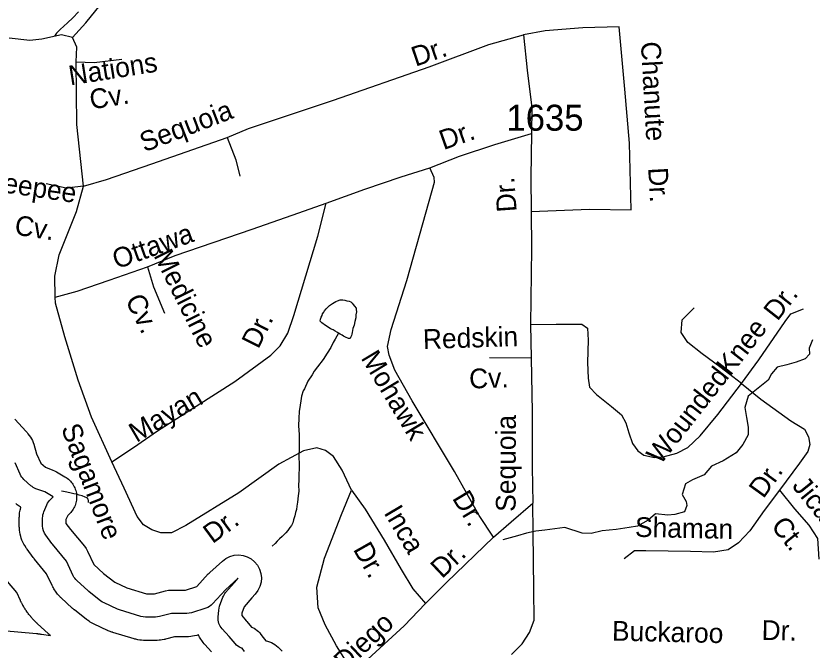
# Model space of a CAD drawing. Extents: x 2126262 to 2293712, y 749403 to 919119.
# Drawn here: x 2238061 to 2241898, y 806654 to 809707 of the extents above; entities that cross this region are included whole.
import ezdxf

# ---------------------------------------------------------------- set-up
doc = ezdxf.new("R2010")
doc.units = 0
for name, color, linetype in [('Exist Hydrographic Creek Single Shore', 7, 'Continuous'), ('Exist Hydrographic Lake Shore', 7, 'Continuous'), ('Exist Hydrographic Misc Water Feature', 7, 'Continuous'), ('Exist Road Non-System Type 51', 7, 'Continuous'), ('Exist Road Non-System Type 51 Label', 7, 'Continuous'), ('Exist Road Secondary Type 51 Number Label', 7, 'Continuous')]:
    doc.layers.add(name, color=color, linetype=linetype)

msp = doc.modelspace()

# ---------------------------------------------------------------- linework, layer by layer
at = {"layer": 'Exist Hydrographic Creek Single Shore'}
msp.add_lwpolyline([(2241900.2, 808148.3), (2241884, 808107.9), (2241886.7, 808078.2), (2241865.1, 808056.6), (2241822, 808040.4), (2241776.1, 808026.9), (2241730.2, 808016.1), (2241703.2, 807983.7), (2241687, 807954), (2241591.2, 807875.8), (2241575, 807821.8), (2241583.1, 807773.2), (2241591.2, 807727.4), (2241591.2, 807689.6), (2241564.2, 807643.7), (2241531.9, 807603.2), (2241469.8, 807565.4), (2241413.1, 807538.5), (2241378, 807498), (2241321.4, 807473.7), (2241289, 807454.8), (2241272.8, 807403.5), (2241291.7, 807368.4), (2241294.4, 807349.6), (2241283.6, 807319.9), (2241237.7, 807306.4), (2241202.6, 807303.7), (2241143.3, 807309.1), (2241108.2, 807279.4), (2241056.9, 807249.7), (2241016.4, 807244.3), (2240954.4, 807233.5), (2240886.9, 807228.1), (2240832.9, 807214.6), (2240789.8, 807217.3), (2240706.1, 807244.3), (2240610.3, 807230.8), (2240567.1, 807225.4), (2240521.2, 807217.3), (2240478.1, 807203.8), (2240407.9, 807184.9)], dxfattribs=at)
at = {"layer": 'Exist Hydrographic Lake Shore'}
for points in [[(2238054.9, 807766.2), (2238110.1, 807706.1), (2238114.6, 807700.9), (2238118.7, 807695.4), (2238130.8, 807678.5), (2238136, 807670.5), (2238140.5, 807662.2), (2238144.3, 807653.5), (2238147.3, 807644.5), (2238160.8, 807598.2), (2238180.9, 807553.5), (2238202.9, 807533.6), (2238238.3, 807520.6), (2238247.3, 807516.9), (2238255.9, 807512.4), (2238297.4, 807488.3), (2238303.1, 807484.8), (2238308.5, 807481), (2238313.7, 807476.9), (2238318.6, 807472.4), (2238323.3, 807467.7), (2238327.7, 807462.7), (2238331.8, 807457.5), (2238335.5, 807452), (2238339, 807446.3), (2238342.1, 807440.4), (2238344.8, 807434.4), (2238347.2, 807428.2), (2238349.2, 807421.8), (2238350.9, 807415.4), (2238352.1, 807408.9), (2238353, 807402.3), (2238353.4, 807395.7), (2238353.5, 807389), (2238353.2, 807382.4), (2238352.5, 807375.8), (2238351.4, 807369.2), (2238350, 807362.7), (2238348.1, 807356.4), (2238345.9, 807350.1), (2238343.3, 807344), (2238340.3, 807338), (2238337, 807332.3), (2238333.4, 807326.7), (2238329.4, 807321.4), (2238325.2, 807316.3), (2238320.6, 807311.4), (2238315.8, 807306.9), (2238310.5, 807302.1), (2238302.2, 807282.5), (2238302.2, 807263.8), (2238324.2, 807234.5), (2238390.9, 807153.6), (2238399.1, 807142.3), (2238405.9, 807130.1), (2238435.9, 807066.4), (2238483.8, 807022.4), (2238537, 806980.5), (2238594.9, 806953.5), (2238690.3, 806924.8), (2238729.2, 806924.8), (2238781.5, 806938.8), (2238795.9, 806941.6), (2238810.5, 806942.6), (2238878.1, 806942.6), (2238933, 806960), (2238988.3, 807020.1), (2238991.8, 807023.7), (2238995.4, 807027.1), (2239056.2, 807082.4), (2239073.3, 807095.2), (2239092.6, 807104.6), (2239113.3, 807110.1), (2239134.6, 807111.6), (2239155.9, 807109), (2239176.3, 807102.5), (2239195.1, 807092.2), (2239211.6, 807078.5), (2239225.2, 807062), (2239235.4, 807043.2), (2239241.8, 807022.7), (2239244.3, 807001.5), (2239242.7, 806980.1), (2239237.1, 806959.4), (2239227.7, 806940.2), (2239214.8, 806923.1), (2239198.8, 806905.6), (2239161.4, 806862.4), (2239150, 806831.4), (2239149, 806819.5), (2239171.4, 806794.9), (2239172.8, 806793.3), (2239174.3, 806791.7), (2239197.1, 806764.6), (2239201, 806762.8), (2239208.8, 806758.6), (2239216.2, 806753.8), (2239223.3, 806748.4), (2239229.8, 806742.4), (2239235.9, 806736), (2239241.5, 806729.1), (2239252.4, 806714.4), (2239252.5, 806714.4), (2239252.5, 806714.3), (2239264.8, 806697.7), (2239273.4, 806696), (2239282.9, 806693.2), (2239292.1, 806689.6), (2239301, 806685.2), (2239309.5, 806680), (2239317.4, 806674.1), (2239324.8, 806667.6), (2239332.4, 806660.2), (2239338.2, 806654.2), (2239343.6, 806647.7)], [(2239162.1, 806647.3), (2239151.2, 806662), (2239147.9, 806663), (2239139.3, 806666.9), (2239131.2, 806671.9), (2239123.9, 806677.9), (2239117.3, 806684.7), (2239088.3, 806719.1), (2239054.8, 806755.8), (2239050, 806761.7), (2239045.7, 806768.2), (2239042.1, 806775), (2239039.3, 806782.1), (2239037.2, 806789.6), (2239035.8, 806797.1), (2239035.3, 806804.8), (2239035.5, 806812.5), (2239038.3, 806845.8), (2239039.8, 806855.8), (2239042.7, 806865.5), (2239058.2, 806907.7), (2239060.8, 806913.9), (2239064, 806919.8), (2239067.6, 806925.5), (2239071.8, 806930.8), (2239114, 806979.6), (2239114.7, 806980.4), (2239115.5, 806981.3), (2239131.8, 806999.1), (2239071.1, 806943.9), (2239009, 806876.5), (2239002, 806869.7), (2238994.1, 806864), (2238985.6, 806859.3), (2238976.5, 806855.8), (2238906.6, 806833.6), (2238895.4, 806830.9), (2238883.9, 806830.1), (2238810.5, 806830.1), (2238753.4, 806814.8), (2238743.9, 806812.9), (2238734.1, 806812.3), (2238684.7, 806812.3), (2238673.8, 806813.1), (2238663.1, 806815.5), (2238559.9, 806846.6), (2238554.8, 806848.3), (2238549.9, 806850.4), (2238485.5, 806880.3), (2238477.9, 806884.5), (2238470.7, 806889.4), (2238413, 806934.9), (2238410.9, 806936.7), (2238408.8, 806938.6), (2238354.4, 806988.5), (2238349.3, 806993.7), (2238344.7, 806999.3), (2238340.7, 807005.4), (2238337.3, 807011.8), (2238304.1, 807082.1), (2238236.9, 807163.6), (2238235.8, 807164.9), (2238234.7, 807166.3), (2238204.7, 807206.3), (2238198.3, 807216.4), (2238193.6, 807227.5), (2238190.7, 807239.2), (2238189.7, 807251.3), (2238189.7, 807290.1), (2238190.1, 807297.5), (2238191.2, 807304.9), (2238193, 807312.1), (2238195.6, 807319.1), (2238210, 807353.5), (2238213.7, 807361), (2238218.2, 807368.1), (2238223.4, 807374.6), (2238229.3, 807380.5), (2238241, 807391), (2238199.5, 807415), (2238157.3, 807430.5), (2238150.7, 807433.3), (2238144.5, 807436.7), (2238138.5, 807440.7), (2238133, 807445.2), (2238099.7, 807475.1), (2238094.2, 807480.6), (2238089.3, 807486.7), (2238085, 807493.2), (2238081.5, 807500.2), (2238057.1, 807554.5)], [(2239003.7, 806644.9), (2238971.7, 806680), (2238969.8, 806682.1), (2238967.9, 806684.3), (2238963, 806690.3), (2238959.5, 806694.9), (2238956.2, 806699.6), (2238951.9, 806706), (2238948.8, 806710.9), (2238946, 806716), (2238942.5, 806722.8), (2238940.7, 806726.4), (2238940.6, 806726.3), (2238936.5, 806725.1), (2238932.3, 806724.1), (2238921.1, 806721.4), (2238912.6, 806719.8), (2238904, 806718.8), (2238892.5, 806717.9), (2238888.2, 806717.6), (2238883.9, 806717.6), (2238825.3, 806717.6), (2238782.4, 806706.1), (2238778.9, 806705.2), (2238775.3, 806704.5), (2238765.7, 806702.6), (2238758.5, 806701.4), (2238751.2, 806700.7), (2238741.4, 806700), (2238737.8, 806699.9), (2238734.1, 806699.8), (2238684.7, 806699.8), (2238680.6, 806699.9), (2238676.5, 806700.1), (2238665.6, 806700.9), (2238657.4, 806701.8), (2238649.3, 806703.3), (2238638.6, 806705.7), (2238634.6, 806706.7), (2238630.7, 806707.8), (2238527.5, 806738.8), (2238525.6, 806739.4), (2238523.6, 806740.1), (2238518.6, 806741.8), (2238514.8, 806743.2), (2238511, 806744.7), (2238506.1, 806746.8), (2238504.2, 806747.6), (2238502.4, 806748.4), (2238438.1, 806778.3), (2238435.1, 806779.8), (2238432.2, 806781.3), (2238424.6, 806785.4), (2238418.9, 806788.6), (2238413.5, 806792.2), (2238406.3, 806797.2), (2238403.7, 806799.1), (2238401.1, 806801.1), (2238343.4, 806846.6), (2238342.6, 806847.2), (2238341.7, 806847.9), (2238339.6, 806849.7), (2238337.9, 806851.1), (2238336.3, 806852.4), (2238334.2, 806854.3), (2238333.4, 806855), (2238332.7, 806855.7), (2238278.3, 806905.7), (2238276.3, 806907.5), (2238274.4, 806909.4), (2238269.3, 806914.6), (2238265.5, 806918.6), (2238262, 806922.7), (2238257.4, 806928.3), (2238254.1, 806932.6), (2238251, 806937.1), (2238247, 806943.1), (2238244.1, 806947.7), (2238241.4, 806952.5), (2238238, 806958.9), (2238236.7, 806961.3), (2238235.5, 806963.8), (2238208.4, 807021.3), (2238150.1, 807092), (2238149.7, 807092.5), (2238149.2, 807093), (2238148.2, 807094.4), (2238147.3, 807095.4), (2238146.5, 807096.4), (2238145.5, 807097.8), (2238145.1, 807098.3), (2238144.7, 807098.8), (2238114.7, 807138.8), (2238112.1, 807142.4), (2238109.6, 807146.2), (2238103.2, 807156.4), (2238098.7, 807164.2), (2238094.8, 807172.4), (2238090.1, 807183.5), (2238086.9, 807192), (2238084.4, 807200.7), (2238081.5, 807212.4), (2238079.7, 807221.2), (2238078.6, 807230.2), (2238077.6, 807242.2), (2238077.3, 807246.7), (2238077.2, 807251.3), (2238077.2, 807290.1), (2238077.3, 807292.9), (2238077.4, 807295.7), (2238077.8, 807303.1), (2238078.2, 807308.7), (2238078.9, 807314.2), (2238080, 807321.6), (2238080.9, 807327.1), (2238082.2, 807332.5), (2238084, 807339.7), (2238084.5, 807341.5), (2238081.9, 807343.2), (2238075.9, 807347.2), (2238071.6, 807350.3), (2238067.3, 807353.6), (2238061.8, 807358.1), (2238059.8, 807359.8)], [(2237997.3, 806747.5), (2238159.3, 806733.1), (2238159.7, 806733.1), (2238160.1, 806733), (2238161, 806732.9), (2238161.8, 806732.9), (2238162.5, 806732.8), (2238163.5, 806732.7), (2238163.8, 806732.7), (2238164.2, 806732.6), (2238166.8, 806732.3), (2238167.5, 806732.3), (2238168.2, 806732.2), (2238170.2, 806732), (2238171.6, 806731.8), (2238173.1, 806731.6), (2238175, 806731.3), (2238175.7, 806731.2), (2238176.4, 806731.1), (2238179, 806730.8), (2238179.4, 806730.7), (2238179.7, 806730.7), (2238180.7, 806730.5), (2238181.4, 806730.4), (2238182.1, 806730.3), (2238183.1, 806730.2), (2238183.5, 806730.1), (2238183.8, 806730), (2238227.6, 806723.1), (2238227.2, 806723.4), (2238225.6, 806724.8), (2238225, 806725.3), (2238224.4, 806725.8), (2238222.3, 806727.7), (2238222, 806728), (2238221.7, 806728.2), (2238220.9, 806728.9), (2238220.3, 806729.5), (2238219.7, 806730), (2238218.9, 806730.7), (2238218.6, 806731), (2238218.3, 806731.3), (2238164, 806781.2), (2238163.2, 806781.9), (2238162.5, 806782.6), (2238160.5, 806784.4), (2238159, 806785.9), (2238157.5, 806787.3), (2238155.6, 806789.2), (2238154.9, 806789.9), (2238154.2, 806790.6), (2238149.1, 806795.8), (2238147.6, 806797.3), (2238146.2, 806798.7), (2238142.5, 806802.7), (2238139.7, 806805.7), (2238137, 806808.8), (2238133.5, 806812.9), (2238132.2, 806814.5), (2238130.9, 806816.1), (2238126.3, 806821.7), (2238125, 806823.3), (2238123.8, 806824.9), (2238120.4, 806829.2), (2238118, 806832.5), (2238115.6, 806835.8), (2238112.5, 806840.2), (2238111.3, 806841.9), (2238110.2, 806843.6), (2238106.2, 806849.7), (2238105, 806851.4), (2238103.9, 806853.1), (2238101, 806857.7), (2238098.9, 806861.2), (2238096.9, 806864.7), (2238094.2, 806869.5), (2238093.2, 806871.3), (2238092.2, 806873.1), (2238088.8, 806879.5), (2238088.3, 806880.4), (2238087.9, 806881.3), (2238086.6, 806883.7), (2238085.7, 806885.5), (2238084.8, 806887.3), (2238083.6, 806889.8), (2238083.1, 806890.7), (2238082.7, 806891.6), (2238064.6, 806930.1), (2238019.7, 806984.4)]]:
    msp.add_lwpolyline(points, dxfattribs=at)
at = {"layer": 'Exist Hydrographic Misc Water Feature'}
for points in [[(2238363.3, 809726.8), (2238335.6, 809698.6), (2238309.8, 809674.4), (2238274.1, 809642.2), (2238256.3, 809624), (2238246.4, 809609.9)], [(2239615.6, 808179.6), (2239611.7, 808183.6), (2239599.4, 808189.5), (2239589.3, 808195.4), (2239577.4, 808201.3), (2239571.3, 808205.3), (2239553.4, 808217.1), (2239535.2, 808228.9), (2239527.2, 808236.9), (2239529, 808246.9), (2239532.9, 808256.9), (2239536.8, 808264.9), (2239538.9, 808272.9), (2239544.8, 808281), (2239548.5, 808287), (2239556.5, 808297.1), (2239564.5, 808305.1), (2239572.3, 808313.2), (2239586.4, 808323.3), (2239594.4, 808327.4), (2239602.4, 808331.5), (2239610.4, 808335.5), (2239624.2, 808339.6), (2239636.1, 808339.7), (2239646.3, 808337.8), (2239656.4, 808335.9), (2239666.4, 808333.9), (2239674.4, 808330), (2239682.4, 808324.1), (2239686.3, 808318.1), (2239692.2, 808310.2), (2239700.7, 808300.2), (2239700.7, 808294.2), (2239702.5, 808282.2), (2239698.8, 808268.3), (2239698.8, 808254.3), (2239695.1, 808236.2), (2239691, 808218.2), (2239685.3, 808202.1), (2239681.6, 808182.1), (2239679.5, 808174.1), (2239677.7, 808168.1), (2239675.6, 808162.1), (2239673.6, 808158.1), (2239671.5, 808154.1), (2239663.5, 808154), (2239649.6, 808159.9), (2239639.5, 808165.8), (2239633.6, 808169.8), (2239623.6, 808175.6), (2239615.6, 808179.6)], [(2239615.6, 808179.6), (2239599.8, 808151.5), (2239589.9, 808135.4), (2239578, 808111.3), (2239560.4, 808083.2), (2239542.6, 808053.1), (2239514.9, 808016.8), (2239499.1, 807996.7), (2239489, 807978.6), (2239467.3, 807948.5), (2239451.9, 807912.4), (2239445.8, 807902.3), (2239438.2, 807876.2), (2239434.3, 807854.3), (2239430.4, 807832.3), (2239426.5, 807802.2), (2239424.9, 807770.2), (2239423, 807734.2), (2239425.7, 807692.3), (2239425.9, 807652.2), (2239426.1, 807628.2), (2239424.2, 807584.3), (2239426.9, 807548.3), (2239426.9, 807524.3), (2239425.1, 807502.3), (2239425.3, 807472.3), (2239423.6, 807448.3), (2239423.8, 807418.3), (2239421.8, 807396.3), (2239418.1, 807366.3), (2239414.4, 807346.3), (2239412.6, 807330.3), (2239408.7, 807316.2), (2239404.8, 807300.3), (2239398.8, 807280.2), (2239395.1, 807266.2), (2239389.2, 807254.1), (2239381.2, 807244.1), (2239371.3, 807230), (2239361.3, 807217.9), (2239353.5, 807209.9), (2239343.7, 807199.7), (2239331.6, 807189.7), (2239319.9, 807177.6), (2239309.8, 807167.5), (2239296.1, 807153.4)], [(2238410.7, 807364.1), (2238410.7, 807374.1), (2238408.6, 807380.1), (2238404.3, 807386.1), (2238394.3, 807390), (2238380.3, 807395.9), (2238366.4, 807399.8), (2238352.2, 807403.6), (2238340.3, 807405.5), (2238326.4, 807409.4), (2238306.3, 807413.2), (2238290.3, 807417.1), (2238280.3, 807419)]]:
    msp.add_lwpolyline(points, dxfattribs=at)
at = {"layer": 'Exist Road Non-System Type 51'}
for p, q in [((2240340.4, 809569.5), (2240507.8, 809615.6)), ((2240541, 808221.4), (2240544.5, 808058.6)), ((2240544.5, 808058.6), (2240344.2, 808060.7))]:
    msp.add_line(p, q, dxfattribs=at)
for points in [[(2238334.3, 809603.8), (2238397.1, 809673.6), (2238466.9, 809758.8), (2238482.2, 809799.3), (2238477.4, 810057), (2238464.8, 810293), (2238471.1, 810418), (2238492, 810472.5), (2238557.6, 810524.2), (2238655.3, 810581.5), (2239035.6, 810753.9), (2239152.1, 810852.4), (2239195.4, 810916.7), (2239209.3, 810989.3), (2239192.6, 811073.1), (2239160.5, 811129), (2239103.9, 811185.5), (2239046.7, 811223.2), (2238981.1, 811228.8), (2238910, 811216.3), (2238845.8, 811184.1), (2238711.8, 811131.1)], [(2240545.2, 808766.1), (2240825.3, 808776.9), (2241026.3, 808774.1), (2241017.9, 809095.4), (2240995.6, 809355.1), (2240969.1, 809655.4), (2240793.2, 809649.8), (2240611.8, 809635.9), (2240507.8, 809615.6)], [(2238334.3, 809603.8), (2238281.3, 809616.3), (2238186.4, 809595.4), (2238127.8, 809589.8), (2238028.7, 809599.6)], [(2238351.8, 809487.1), (2238354.6, 809557), (2238334.3, 809603.8)], [(2240507.8, 809615.6), (2240524.6, 809446.6), (2240546.9, 809265.1), (2240545.9, 809141.1)], [(2239078.8, 809122.6), (2239182.1, 809164.5), (2239592.4, 809301.4), (2240052.2, 809462.7), (2240340.4, 809569.5)], [(2238351.8, 809487.1), (2238438.3, 809482.9), (2238570.9, 809499.7)], [(2238387, 808888.3), (2238353.9, 809184.7), (2238351.8, 809487.1)], [(2238387, 808888.3), (2238497.6, 808919.4), (2238715.3, 808994.8), (2239078.8, 809122.6)], [(2239078.8, 809122.6), (2239120.7, 809015), (2239140.2, 808935.4)], [(2240055.7, 808976.6), (2240198.4, 809032.1), (2240368.6, 809088), (2240545.9, 809141.1)], [(2240545.9, 809141.1), (2240543.1, 808931.6), (2240545.2, 808766.1)], [(2239557.1, 808805.2), (2239742.7, 808873.6), (2239918.6, 808932.3), (2240055.7, 808976.6)], [(2240362.3, 807196.9), (2240293.3, 807300.9), (2240174.6, 807513.2), (2239970.2, 807853.3), (2239886.5, 808001.4), (2239859.3, 808073.3), (2239852.3, 808115.2), (2239870.4, 808197.6), (2239944.4, 808433.6), (2240038.6, 808764), (2240078, 808906.8), (2240076.6, 808929.8), (2240055.7, 808976.6)], [(2238387, 808888.3), (2238303.3, 808878.5), (2238207, 808898.1)], [(2238250.2, 808353.3), (2238248.1, 808454.6), (2238269.1, 808556.6), (2238352.1, 808765.4), (2238387, 808888.3)], [(2238523.1, 807560.7), (2238627, 807628.5), (2238742.9, 807709.5), (2239116.2, 807947.6), (2239289.9, 808074), (2239334.6, 808118.7), (2239372.2, 808180.1), (2239400.1, 808265.3), (2239516.7, 808647.3), (2239557.1, 808805.2)], [(2238695.4, 808498.6), (2238828, 808553.1), (2239199.9, 808680.9), (2239425.3, 808759.8), (2239557.1, 808805.2)], [(2240545.2, 808766.1), (2240546.6, 808587.3), (2240541, 808221.4)], [(2238250.2, 808353.3), (2238355.6, 808382), (2238510.5, 808435), (2238695.4, 808498.6)], [(2238695.4, 808498.6), (2238723.3, 808403.6), (2238777.7, 808276.5)], [(2238523.1, 807560.7), (2238425.4, 807774.4), (2238361.2, 807953.2), (2238297, 808162.7), (2238251.6, 808324), (2238250.2, 808353.3)], [(2241558.3, 807937.8), (2241453.6, 808017.4), (2241368.5, 808080.3), (2241299.4, 808134.1), (2241267.3, 808182.9), (2241271.5, 808244.4), (2241330.1, 808301.7)], [(2241558.3, 807937.8), (2241642, 808051), (2241768.3, 808236), (2241796.2, 808272.3), (2241857.6, 808296.1)], [(2240541, 808221.4), (2240665.2, 808222.8), (2240788, 808222.8), (2240815.9, 808203.2), (2240819.4, 808146.6), (2240816.6, 808039.1), (2240819.4, 807963.7), (2240826.4, 807920.4), (2240859.2, 807884.7), (2240931.7, 807826.1), (2240980.6, 807785.6), (2241000.1, 807747.9), (2241015.5, 807699), (2241032.2, 807648.7), (2241058.7, 807612.4), (2241088, 807592.8), (2241138.3, 807580.3), (2241180.1, 807584.5), (2241247.1, 807601.2), (2241299.4, 807629.8), (2241359.4, 807685.7), (2241444.6, 807787.7), (2241558.3, 807937.8)], [(2240544.5, 808058.6), (2240548.7, 807801.6), (2240549.4, 807534.2), (2240552.8, 807361)], [(2241558.3, 807937.8), (2241651.8, 807862.4), (2241795.5, 807757.6), (2241862.2, 807716.8), (2241881.7, 807680.5), (2241887.3, 807644.2), (2241878.2, 807610.6), (2241837.8, 807554.1), (2241741.1, 807423.1)], [(2239678.5, 807423.1), (2239633.2, 807519.5), (2239591.3, 807586.5), (2239553.6, 807614.5), (2239511.8, 807627.1), (2239447.6, 807613.1), (2239328.3, 807548.1), (2239135.7, 807411.3), (2238879.6, 807252.7), (2238811.2, 807217.8), (2238759.6, 807217.8), (2238716.3, 807231.8), (2238675.9, 807256.9), (2238645.2, 807296), (2238582.4, 807432.9), (2238523.1, 807560.7)], [(2239681.3, 806553), (2239606, 806674.5), (2239551.6, 806775.1), (2239518.1, 806857.5), (2239511.8, 806955.9), (2239548.1, 807095.6), (2239629.7, 807305.8), (2239678.5, 807423.1)], [(2239678.5, 807423.1), (2239744.1, 807332.4), (2239836.2, 807182.9), (2239917.2, 807041.8), (2239973.7, 806949), (2240035.8, 806878.4)], [(2241741.1, 807423.1), (2241668.2, 807325.7), (2241598.4, 807227.9), (2241544, 807169.3), (2241494.8, 807136.8), (2241422.9, 807125.6), (2241312, 807127.7), (2241097.8, 807131.2), (2241042.3, 807130.9), (2240993.5, 807092.5)], [(2241741.1, 807423.1), (2241813.7, 807333), (2241883.1, 807254.5), (2241925, 807190.2), (2241930.6, 807091.1)], [(2240362.3, 807196.9), (2240447.5, 807270.9), (2240552.8, 807361)], [(2240450.3, 806632.6), (2240500.5, 806682.9), (2240536.8, 806737.4), (2240559.1, 806797.4), (2240557.7, 806945.5), (2240554.2, 807222.7), (2240552.8, 807361)], [(2240035.8, 806878.4), (2240137, 806979.7), (2240362.3, 807196.9)], [(2239681.3, 806553), (2239757.4, 806609.6), (2239932.5, 806770.9), (2240035.8, 806878.4)]]:
    msp.add_lwpolyline(points, dxfattribs=at)

# ---------------------------------------------------------------- texts
at = {"layer": 'Exist Road Non-System Type 51 Label'}
for s, rotation, p in [('Dr.', 18.8706, (2239987, 809462.6)), ('Chanute', 273.1767, (2241073.2, 809581.7)), ('Nations', 9.033, (2238322.8, 809372.5)), ('Cv.', 9.033, (2238423.7, 809256.8)), ('Sequoia', 21.015, (2238680.1, 809050.1)), ('Dr.', 19.361, (2240121.9, 809060.9)), ('Dr.', 273.1767, (2241108.2, 808975.6)), ('Teepee', 351.5696, (2237918.9, 808869.9)), ('Dr.', 94.106, (2240474.8, 808765.5)), ('Cv.', 351.5696, (2238050.6, 808654.8)), ('Ottawa', 19.7532, (2238546.5, 808486.8)), ('Medicine', 296.5425, (2238722.8, 808553.6)), ('Cv.', 296.5425, (2238585.9, 808339.6)), ('Dr.', 51.9003, (2241731.6, 808234.2)), ('Dr.', 63.4574, (2239228.9, 808099.7)), ('Knee', 51.9003, (2241503.9, 807969.1)), ('Redskin', 1.7698, (2240024.1, 808103.2)), ('Mohawk', 301.0643, (2239721.3, 808060.3)), ('Cv.', 1.7698, (2240246.8, 807912.8)), ('Wounded', 51.8934, (2241167.5, 807542.1)), ('Mayan', 30.4591, (2238641.8, 807650.5)), ('Sequoia', 89.839, (2240469.5, 807319.3)), ('Sagamore', 290.9285, (2238277.4, 807722.9)), ('Dr.', 54.0984, (2241663.7, 807379.5)), ('Jicarila', 308.9548, (2241798.2, 807442.3)), ('Dr.', 301.0643, (2240161.5, 807385.2)), ('Inca', 300.6135, (2239831.8, 807315.4)), ('Dr.', 36.3197, (2239008.4, 807163.1)), ('Shaman', 358.7487, (2241044.2, 807199)), ('Ct.', 308.9548, (2241696.8, 807249.1)), ('Dr.', 299.5569, (2239684.1, 807139)), ('Dr.', 43.3759, (2240114.9, 806994.3)), ('Diego', 43.2523, (2239648, 806547)), ('Buckaroo', 358.6561, (2240933.3, 806699.5)), ('Dr.', 358.656, (2241654.5, 806702.9))]:
    msp.add_text(s, height=95, rotation=rotation, dxfattribs=at).set_placement(p)
at = {"layer": 'Exist Road Secondary Type 51 Number Label'}
msp.add_text('1635', height=125, dxfattribs=at).set_placement((2240425.1, 809154.7))

doc.saveas('drawing.dxf')
